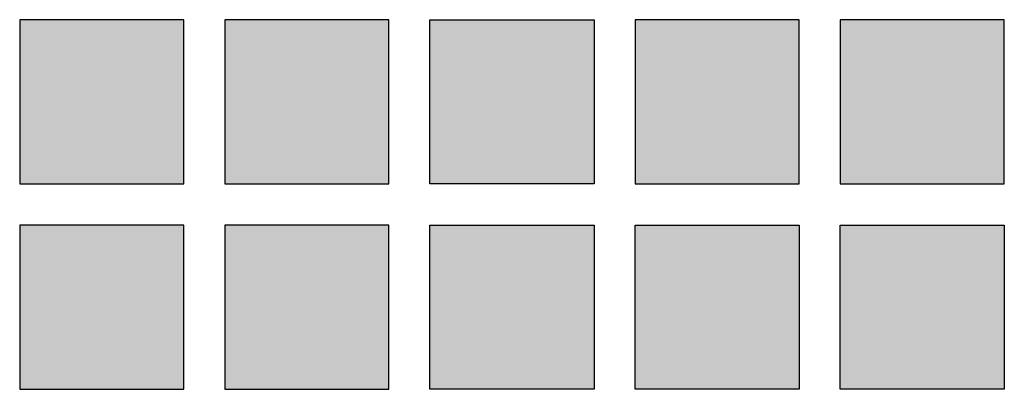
# Model space of a CAD drawing. Header units: millimetres. Extents: x -3873 to -97, y 912 to 4165.
# Tile 321 of 656: x -3447 to -3375, y 1579 to 1606. Entities that reach past the tile are written whole.
import ezdxf

# ---------------------------------------------------------------- set-up
doc = ezdxf.new("R2010")
doc.units = ezdxf.units.MM
doc.layers.add('pattern', color=7, linetype='Continuous', true_color=0x000000)

msp = doc.modelspace()

# ---------------------------------------------------------------- hatches: boundary and pattern name
at = {"layer": 'pattern'}
for points in [[(-3434.754, 1594.279), (-3434.754, 1606.278), (-3446.754, 1606.278), (-3446.754, 1594.279)], [(-3419.754, 1606.278), (-3431.754, 1606.278), (-3431.754, 1594.279), (-3419.754, 1594.279)], [(-3404.754, 1594.279), (-3416.754, 1594.279), (-3416.754, 1606.278), (-3404.754, 1606.278)], [(-3401.754, 1594.279), (-3389.754, 1594.279), (-3389.754, 1606.278), (-3401.754, 1606.278)], [(-3374.754, 1594.279), (-3374.754, 1606.278), (-3386.754, 1606.278), (-3386.754, 1594.279)], [(-3434.754, 1591.279), (-3446.754, 1591.279), (-3446.754, 1579.279), (-3434.754, 1579.279)], [(-3419.754, 1579.279), (-3419.754, 1591.279), (-3431.754, 1591.279), (-3431.754, 1579.279)], [(-3404.754, 1579.279), (-3416.754, 1579.279), (-3416.754, 1591.279), (-3404.754, 1591.279)], [(-3389.754, 1591.279), (-3389.754, 1579.279), (-3401.754, 1579.279), (-3401.754, 1591.279)], [(-3374.754, 1591.279), (-3374.754, 1579.279), (-3386.754, 1579.279), (-3386.754, 1591.279)]]:
    msp.add_hatch(color=256, dxfattribs=at).paths.add_polyline_path(points, flags=0)

# ---------------------------------------------------------------- linework, layer by layer
for points in [[(-3434.754, 1594.279), (-3434.754, 1606.278), (-3446.754, 1606.278), (-3446.754, 1594.279)], [(-3419.754, 1606.278), (-3431.754, 1606.278), (-3431.754, 1594.279), (-3419.754, 1594.279)], [(-3404.754, 1594.279), (-3416.754, 1594.279), (-3416.754, 1606.278), (-3404.754, 1606.278)], [(-3401.754, 1594.279), (-3389.754, 1594.279), (-3389.754, 1606.278), (-3401.754, 1606.278)], [(-3374.754, 1594.279), (-3374.754, 1606.278), (-3386.754, 1606.278), (-3386.754, 1594.279)], [(-3434.754, 1591.279), (-3446.754, 1591.279), (-3446.754, 1579.279), (-3434.754, 1579.279)], [(-3419.754, 1579.279), (-3419.754, 1591.279), (-3431.754, 1591.279), (-3431.754, 1579.279)], [(-3404.754, 1579.279), (-3416.754, 1579.279), (-3416.754, 1591.279), (-3404.754, 1591.279)], [(-3389.754, 1591.279), (-3389.754, 1579.279), (-3401.754, 1579.279), (-3401.754, 1591.279)], [(-3374.754, 1591.279), (-3374.754, 1579.279), (-3386.754, 1579.279), (-3386.754, 1591.279)]]:
    msp.add_lwpolyline(points, close=True, dxfattribs=at)

doc.saveas('drawing.dxf')
